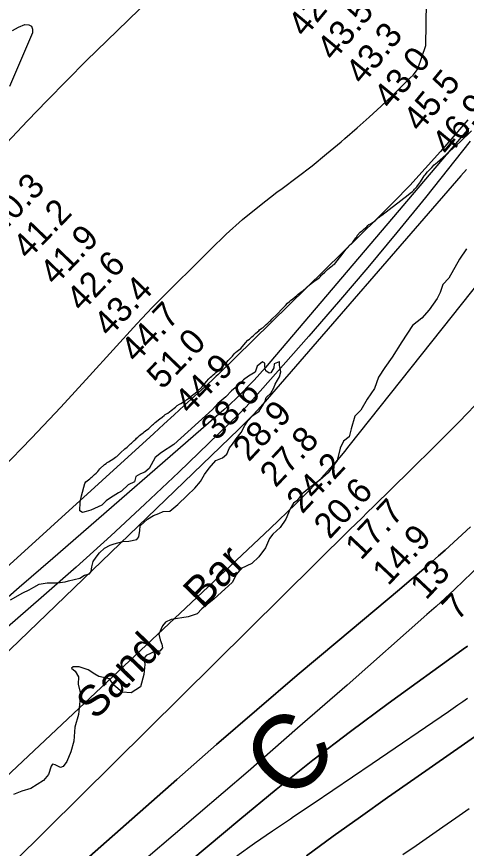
# Model space of a CAD drawing. Extents: x 3177385 to 3215275, y 903885 to 929304.
# Drawn here: x 3204461 to 3205666, y 919142 to 921371 of the extents above; entities that cross this region are included whole.
import ezdxf

# ---------------------------------------------------------------- set-up
doc = ezdxf.new("R2010")
doc.units = 0
for name, color, linetype in [('V-RIVR-EDGE', 7, 'Continuous'), ('V-RIVR-IDEN', 7, 'Continuous'), ('V-RIVR-RANG', 7, 'Continuous'), ('V-SITE-VEGE', 7, 'Continuous'), ('V-TOPO-DPTH', 7, 'Continuous'), ('V-TOPO-MAJR', 7, 'Continuous'), ('V-TOPO-MINR', 7, 'Continuous'), ('V-TOPO-WATR', 7, 'Continuous')]:
    doc.layers.add(name, color=color, linetype=linetype)

msp = doc.modelspace()

# ---------------------------------------------------------------- linework, layer by layer
at = {"layer": 'V-RIVR-EDGE'}
for points in [[(3205667.1, 920749.2), (3205648.1, 920721.1), (3205619.8, 920670.3), (3205603.1, 920653.3), (3205596.6, 920632.1), (3205588.3, 920615.9), (3205567, 920585.9), (3205546.6, 920562.9), (3205522, 920543.6), (3205493.8, 920499.8), (3205467.8, 920458.7), (3205448.3, 920430.6), (3205430.7, 920405.2), (3205420, 920375.2), (3205400.1, 920346.6), (3205383.4, 920316.7), (3205367.6, 920300.5), (3205357.4, 920266.4), (3205352.3, 920245.6), (3205337, 920233.2), (3205327.7, 920214.7), (3205319.8, 920182), (3205296.1, 920148.3), (3205274.4, 920130.3), (3205246.2, 920108.7), (3205226.7, 920092.1), (3205211.9, 920074.1), (3205202.6, 920067.2), (3205193.8, 920052.5), (3205182.2, 920024.3), (3205167.4, 920002.2), (3205147.9, 919984.2), (3205138.7, 919972.7), (3205128, 919947.8), (3205110.4, 919923.4), (3205091.8, 919905.9), (3205063.2, 919892.1), (3205050.2, 919877.3), (3205038.6, 919855.2), (3205019.2, 919837.2), (3204990, 919811.4), (3204957.6, 919784.3), (3204944.6, 919770.4), (3204921.1, 919762.6), (3204875.3, 919755.8), (3204860.1, 919748.9), (3204851.7, 919738.8), (3204842.4, 919716.6), (3204845.6, 919700.9), (3204850.2, 919689.8), (3204851.6, 919680.1), (3204844.6, 919670.9), (3204833.5, 919670.5), (3204808.1, 919659), (3204803, 919651.6), (3204804.4, 919635), (3204802, 919608.2), (3204792.7, 919575)], [(3204792.7, 919575), (3204768.1, 919559.3), (3204744.1, 919560.8), (3204721.5, 919579.3), (3204709.6, 919596.9), (3204681.4, 919603), (3204670.8, 919609), (3204652.8, 919621), (3204628.8, 919629), (3204612.2, 919629), (3204607.6, 919625.3), (3204617.7, 919617.4), (3204626.9, 919601.7), (3204625.5, 919581.9), (3204631, 919559.7), (3204630.9, 919545.8), (3204626.7, 919500.6), (3204616.9, 919466.9), (3204614, 919429.9), (3204606.1, 919400.8), (3204595.4, 919375), (3204585.7, 919361.2), (3204578.7, 919359.3), (3204564.4, 919366.3), (3204556.6, 919368.2), (3204553.8, 919362.6), (3204545.9, 919340.5), (3204532.5, 919323.9), (3204498.7, 919302.3), (3204475.1, 919295.4), (3204452.9, 919286.7)]]:
    msp.add_lwpolyline(points, dxfattribs=at)
at = {"layer": 'V-SITE-VEGE'}
for points in [[(3205573.8, 920967.5), (3205580.1, 920973.8), (3205588.9, 920981.8), (3205611, 921000.9), (3205618.3, 921007.4), (3205634, 921021.8), (3205649.6, 921036.3), (3205680.5, 921065.5)], [(3205039.7, 920461.6), (3205044.4, 920468), (3205047.9, 920471.2), (3205051.7, 920475), (3205055.2, 920477.2), (3205061.6, 920481.6), (3205074, 920497.2), (3205081, 920503.9), (3205085.4, 920507.4), (3205088.6, 920510.6), (3205091.8, 920513.1), (3205094.6, 920515.7), (3205098.5, 920519.5), (3205102, 920523.3), (3205109.9, 920529.6), (3205112.1, 920531.9), (3205118.5, 920536.3), (3205121.3, 920538.5), (3205129.9, 920545.9), (3205134.4, 920550.3), (3205136.9, 920552.5), (3205139.8, 920554.8), (3205142, 920557.3), (3205145.2, 920560.2), (3205148, 920563.3), (3205155.4, 920570.7), (3205158.9, 920573.8), (3205162.4, 920577.6), (3205170.3, 920585.6), (3205176.3, 920592.3), (3205179.2, 920594.8), (3205181.4, 920597.4), (3205187.1, 920603.1), (3205192.5, 920607.5), (3205195.4, 920610.4), (3205201.5, 920615.2), (3205207.5, 920620.6), (3205210.7, 920622.8), (3205212.9, 920625), (3205215.4, 920627.2), (3205222.7, 920633), (3205229.1, 920637.4), (3205236.4, 920644.1), (3205239.6, 920647.3), (3205245.6, 920652.4), (3205257.7, 920661.6), (3205268.2, 920668.6), (3205272, 920671.8), (3205275.2, 920674.6), (3205277.4, 920677.5), (3205279.6, 920680), (3205286.6, 920686.4), (3205293.9, 920693.7), (3205299.3, 920698.5), (3205306.3, 920703.9), (3205309.2, 920705.8), (3205313.7, 920709.3), (3205316.5, 920712.4), (3205330.2, 920729.3), (3205341.3, 920744.6), (3205343.2, 920747.4), (3205347.7, 920751.9), (3205350.2, 920754.7), (3205352.7, 920757.9), (3205358.5, 920763.6), (3205362, 920767.4), (3205370.2, 920778.2), (3205372.5, 920781.4), (3205375, 920785.9), (3205382, 920794.1), (3205384.9, 920796.7), (3205387.7, 920798.6), (3205390.3, 920800.8), (3205396.3, 920805.6), (3205399.5, 920808.5), (3205402.7, 920811.6), (3205405.2, 920813.9), (3205409, 920816.4), (3205411.9, 920817.7), (3205417.9, 920821.5), (3205421.7, 920824.3), (3205428.1, 920830.1), (3205430.3, 920832.3), (3205433.2, 920833.9), (3205437, 920837.4), (3205439.5, 920839.3), (3205510.5, 920894), (3205516.2, 920898.5), (3205521.7, 920903.2), (3205525.3, 920906.5), (3205527.5, 920908.6), (3205529.5, 920910.7), (3205533.4, 920915.3), (3205540.6, 920924.9), (3205543.2, 920928.6), (3205550.3, 920940.1), (3205553.7, 920945.1), (3205555.8, 920947.8), (3205562.3, 920955.4), (3205569.1, 920962.8), (3205573.8, 920967.5)], [(3204444.5, 919808), (3204477.6, 919827.1), (3204494.2, 919834.8), (3204506.9, 919842.4), (3204521, 919850.1), (3204542.6, 919853.9), (3204570.6, 919853.9), (3204591, 919856.4), (3204599.9, 919859), (3204630.5, 919866.6), (3204643.2, 919874.3), (3204656, 919878.1), (3204661.1, 919884.5), (3204662.4, 919897.2), (3204666.2, 919911.2), (3204673.8, 919922.7), (3204682.7, 919934.2), (3204696.8, 919946.9), (3204712, 919954.6), (3204722.2, 919958.4), (3204745.2, 919964.8), (3204761.7, 919966), (3204783.4, 919969.9), (3204788.5, 919977.5), (3204791, 919994.1), (3204792.3, 920006.8), (3204811.4, 920024.6), (3204828, 920034.8), (3204842, 920039.9), (3204853.4, 920045), (3204871.3, 920046.3), (3204892.9, 920064.2), (3204918.4, 920088.4), (3204938.8, 920107.5), (3204954.1, 920125.3), (3204964.3, 920144.4), (3204977, 920161), (3204994.8, 920181.4), (3205012.7, 920189), (3205024.1, 920199.2), (3205031.8, 920215.8), (3205039.4, 920226), (3205049.6, 920240), (3205062.4, 920256.6), (3205072.6, 920275.7), (3205080.2, 920288.4), (3205094.2, 920302.4), (3205110.8, 920313.9), (3205119.7, 920327.9), (3205127.3, 920340.7), (3205129.9, 920350.9), (3205142.6, 920362.3), (3205150.3, 920376.3), (3205154.1, 920386.5), (3205160.5, 920396.7), (3205165.6, 920405.7), (3205169.4, 920419.7), (3205165.6, 920437.5), (3205165.6, 920446.4), (3205164.3, 920446.4), (3205151.5, 920441.3), (3205150.3, 920429.9), (3205142.6, 920417.1), (3205137.5, 920415.8), (3205128.6, 920422.2), (3205126.1, 920432.4), (3205126.1, 920442.6), (3205119.7, 920446.4), (3205105.7, 920435), (3205100.6, 920418.4), (3205082.7, 920408.2), (3205068.7, 920398), (3205056, 920384), (3205036.9, 920368.7), (3205021.6, 920352.1), (3204999.9, 920334.3), (3204985.5, 920318.4), (3204882, 920224.7), (3204849.1, 920203.4), (3204832.6, 920190.2), (3204816.2, 920160.6)], [(3204816.2, 920160.6), (3204804.7, 920150.8), (3204793.2, 920145.8), (3204780, 920139.2), (3204776.8, 920124.4), (3204760.3, 920116.2), (3204742.2, 920099.8), (3204734, 920094.9), (3204712.7, 920081.7), (3204701.2, 920073.5), (3204689.7, 920062), (3204660.1, 920048.8), (3204646.9, 920045.5), (3204637.1, 920042.2), (3204630.5, 920047.2), (3204631.4, 920070.1), (3204634.9, 920086.9), (3204643.3, 920119.9), (3204646.1, 920124.3), (3204653.8, 920130), (3204657.3, 920132.3), (3204661.1, 920135.8), (3204663.6, 920137.7), (3204668.1, 920142.1), (3204670, 920144.7), (3204673.8, 920147.8), (3204678.2, 920152.3), (3204683.6, 920159), (3204696, 920170.7), (3204700.8, 920173.6), (3204704, 920176.1), (3204707.5, 920178), (3204714.5, 920182.8), (3204719.2, 920185.7), (3204726.2, 920190.4), (3204729.1, 920192.7), (3204734.5, 920197.7), (3204739.3, 920202.5), (3204751, 920213), (3204756.8, 920217.1), (3204759.3, 920219.4), (3204766.3, 920226.4), (3204769.2, 920228.6), (3204772.3, 920231.8), (3204775.5, 920235.3), (3204780, 920239.1), (3204782.5, 920241.6), (3204785.7, 920244.2), (3204790.1, 920248.6), (3204793.6, 920251.5), (3204800, 920256.2), (3204802.8, 920258.8), (3204806.3, 920261), (3204814.9, 920267.7), (3204818.4, 920271.2), (3204825.1, 920277.2), (3204828, 920279.5), (3204832.1, 920283.6), (3204844.8, 920293.8), (3204851.2, 920298.2), (3204851.8, 920298.8), (3204856.2, 920302), (3204859.4, 920304.9), (3204862.6, 920307.1), (3204866.1, 920309), (3204875, 920315.4), (3204886.4, 920324.6), (3204889, 920327.1), (3204891.5, 920329), (3204897.9, 920332.9), (3204901.4, 920334.8), (3204908.4, 920339.2), (3204914.1, 920343), (3204917.3, 920345.6), (3204921.7, 920348.4), (3204933.2, 920357.7), (3204935.7, 920359.9), (3204944.6, 920366.6), (3204946.8, 920368.8), (3204957, 920378.3), (3204959.9, 920382.1), (3204962.7, 920385), (3204969.7, 920393.6), (3204976.1, 920400.3), (3204978, 920402.8), (3204980.9, 920405.3), (3204983.7, 920407.6), (3204987.8, 920411.4), (3204992.3, 920414.9), (3204994.5, 920417.4), (3204998.3, 920420.3), (3205003.1, 920424.4), (3205007.2, 920427.6), (3205011.4, 920431.1), (3205018.4, 920438.7), (3205021.5, 920442.5), (3205024.4, 920445.4), (3205027.9, 920449.5), (3205034.3, 920455.9), (3205037.1, 920459.1), (3205039.7, 920461.6)]]:
    msp.add_lwpolyline(points, dxfattribs=at)
at = {"layer": 'V-TOPO-DPTH'}
for points in [[(3205901.8, 920913.5), (3205351.7, 920221.2), (3205339.5, 920206.1), (3205327.1, 920191.1), (3205314.5, 920176.3), (3205301.7, 920161.6), (3205278.5, 920135.5), (3205275.9, 920132.6), (3205274.5, 920131.1), (3205273.1, 920129.7), (3205231.4, 920087.8), (3205209, 920065.6), (3205186.5, 920043.5), (3205163.8, 920021.6), (3205140.9, 919999.9), (3204280.4, 919191.4), (3204273.5, 919185.2), (3204266.6, 919179.2), (3204259.4, 919173.3), (3204252.1, 919167.7), (3204132.3, 919077.8)], [(3205677.8, 920004.2), (3205643.7, 919972.9), (3205609.2, 919941.8), (3205591.6, 919926.1), (3205565.6, 919903.3), (3205539.5, 919880.6), (3205513.3, 919858.1), (3205486.8, 919835.8), (3205321.6, 919697.8), (3205212.8, 919606.1), (3205104.5, 919513.9), (3204997, 919420.8), (3204889.9, 919327.1), (3204482.9, 918968)], [(3204482.9, 918968), (3204889.9, 919327.1), (3204997, 919420.8), (3205104.5, 919513.9), (3205212.8, 919606.1), (3205321.6, 919697.8), (3205486.8, 919835.8), (3205513.3, 919858.1), (3205539.5, 919880.6), (3205565.6, 919903.3), (3205591.6, 919926.1), (3205609.2, 919941.8), (3205643.7, 919972.9), (3205677.8, 920004.2)], [(3205669.2, 919683.7), (3205665.5, 919681.3), (3205661.8, 919678.8), (3205658.2, 919676.3), (3205654.5, 919673.7), (3205457.1, 919530.7), (3205355.6, 919455.5), (3205255.2, 919378.9), (3205156.5, 919300.2), (3205058.9, 919220), (3204660, 918885)], [(3204660, 918885), (3205058.9, 919220), (3205156.5, 919300.2), (3205255.2, 919378.9), (3205355.6, 919455.5), (3205457.1, 919530.7), (3205654.5, 919673.7), (3205658.2, 919676.3), (3205661.8, 919678.8), (3205665.5, 919681.3), (3205669.2, 919683.7)], [(3205237.7, 919122.2), (3205309.8, 919174.8), (3205382.2, 919227.1), (3205455, 919278.7), (3205528.1, 919329.9), (3205708.8, 919455.4)], [(3205237.7, 919122.2), (3205309.8, 919174.8), (3205382.2, 919227.1), (3205455, 919278.7), (3205528.1, 919329.9), (3205708.8, 919455.4)], [(3205674.1, 919248.3), (3205638.6, 919223.5), (3205602.9, 919198.8), (3205567.3, 919174.2), (3205531.7, 919149.4), (3205496.2, 919124.5)], [(3205674.1, 919248.3), (3205638.6, 919223.5), (3205602.9, 919198.8), (3205567.3, 919174.2), (3205531.7, 919149.4), (3205496.2, 919124.5)]]:
    msp.add_lwpolyline(points, dxfattribs=at)
at = {"layer": 'V-TOPO-MAJR'}
msp.add_lwpolyline([(3205672.8, 921072.1), (3205142.6, 920448.4), (3205127.8, 920431.2), (3205112.7, 920414.2), (3205097.4, 920397.4), (3205081.9, 920380.8), (3205066, 920364.6), (3205049.9, 920348.6), (3205033.2, 920333.2), (3205016.3, 920318), (3204557.6, 919919.1), (3204468.1, 919841.3), (3204378.6, 919763.5), (3204289, 919685.8), (3204199.5, 919608), (3204058, 919485.4), (3204039.1, 919469.1), (3204020.2, 919452.8), (3204001.2, 919436.6), (3203982.1, 919420.5), (3203802.6, 919268.9), (3203693.2, 919177.6), (3203583.2, 919087.2)], dxfattribs=at)
at = {"layer": 'V-TOPO-MINR'}
for points in [[(3204421.1, 920159.6), (3204500.8, 920241.4), (3204579.1, 920324.5), (3204656.6, 920408.5), (3204782.8, 920547.8), (3204796.5, 920562.7), (3204810.4, 920577.5), (3204824.5, 920592.1), (3204838.7, 920606.5), (3204980.3, 920747.6), (3205022.9, 920788.2), (3205066.7, 920827.5), (3205112.2, 920864.8), (3205158.8, 920900.7), (3205172.7, 920910.9), (3205212.9, 920941.1), (3205252.7, 920971.9), (3205291.8, 921003.5), (3205330.5, 921035.6), (3205341, 921044.5), (3205373.8, 921073), (3205406.2, 921101.8), (3205438, 921131.4), (3205469.3, 921161.4), (3205516.2, 921207.2), (3205523.5, 921214.9), (3205530.4, 921223), (3205536.6, 921231.5), (3205557.5, 921294.3), (3205566.4, 921872.9)], [(3205020.2, 921615.2), (3204702.4, 921306.8), (3204648.6, 921253.9), (3204595.2, 921200.7), (3204542.3, 921146.8), (3204489.9, 921092.5), (3204404.7, 921003.2)], [(3204449.7, 921334.6), (3204466, 921343), (3204483.1, 921350.1), (3204493.4, 921349.2), (3204500.7, 921345.6), (3204503.6, 921338.1), (3204503.7, 921327.8), (3204441.6, 921184.4)], [(3205670.7, 921095.3), (3205596.7, 921010), (3205556.1, 920964.3), (3205514.7, 920919.2), (3205472.2, 920875.1), (3205429, 920831.8), (3205000.2, 920411.7), (3204996.1, 920407.8), (3204992, 920403.9), (3204987.9, 920400), (3204983.7, 920396.1), (3204937.6, 920353.8), (3204910.4, 920328.8), (3204883.1, 920303.8), (3204855.7, 920278.9), (3204828.4, 920254), (3203987.1, 919489.8)], [(3205677, 921037.5), (3205556.7, 920887.1), (3205480.2, 920792.8), (3205402.7, 920699.3), (3205323.9, 920606.9), (3205244.3, 920515.3), (3205093, 920344.1), (3205084.1, 920334.2), (3205075, 920324.5), (3205065.7, 920315), (3205056.2, 920305.7), (3204895.3, 920150.8), (3204804.5, 920064.8), (3204713, 919979.7), (3204620.1, 919896.1), (3204526.4, 919813.4), (3204067.7, 919414.6), (3204064, 919411.4), (3204060.3, 919408.2), (3204056.6, 919405), (3204052.9, 919401.8), (3203381.8, 918830.1)], [(3205666.8, 920962.1), (3205652, 920944.6), (3205132.8, 920346.1), (3205114.3, 920325.4), (3205095.5, 920305), (3205076.1, 920285.1), (3205056.3, 920265.5), (3204443.7, 919675.1), (3204387.7, 919621.9), (3204331.2, 919569.3), (3204273.8, 919517.5), (3204216, 919466.3), (3204151.1, 919409.6), (3204125.3, 919387.2), (3204099.5, 919364.7), (3204073.6, 919342.4), (3204047.7, 919320), (3203976.5, 919258.7), (3203915, 919205.6), (3203853.7, 919152.5), (3203792.4, 919099.2)], [(3205901.8, 920913.5), (3205351.7, 920221.2), (3205339.5, 920206.1), (3205327.1, 920191.1), (3205314.5, 920176.3), (3205301.7, 920161.6), (3205278.5, 920135.5), (3205275.9, 920132.6), (3205274.5, 920131.1), (3205273.1, 920129.7), (3205231.4, 920087.8), (3205209, 920065.6), (3205186.5, 920043.5), (3205163.8, 920021.6), (3205140.9, 919999.9), (3204280.4, 919191.4), (3204273.5, 919185.2), (3204266.6, 919179.2), (3204259.4, 919173.3), (3204252.1, 919167.7), (3204132.3, 919077.8)], [(3205710.4, 920351.5), (3205646.7, 920285.5), (3205582.2, 920220.3), (3205517, 920155.8), (3205417.3, 920058.4), (3205401.5, 920043), (3205385.8, 920027.5), (3205370, 920012), (3205354.3, 919996.5), (3204450.6, 919102.8)], [(3205703.7, 919902), (3205658.6, 919858.9), (3205634.4, 919836), (3205610, 919813.2), (3205585.3, 919790.8), (3205560.4, 919768.6), (3205346.5, 919580), (3205214.1, 919464), (3205081.3, 919348.6), (3204947.8, 919234), (3204813.9, 919119.9)], [(3205669.2, 919683.7), (3205665.5, 919681.3), (3205661.8, 919678.8), (3205658.2, 919676.3), (3205654.5, 919673.7), (3205457.1, 919530.7), (3205355.6, 919455.5), (3205255.2, 919378.9), (3205156.5, 919300.2), (3205058.9, 919220), (3204660, 918885)], [(3205669.4, 919544.1), (3205656.6, 919535.1), (3205643.8, 919526.2), (3205630.9, 919517.4), (3205618.1, 919508.5), (3205413.8, 919368.6), (3205361.4, 919332.8), (3205308.8, 919297.2), (3205256.1, 919261.7), (3205203.3, 919226.4), (3205194.8, 919220.8), (3205146.5, 919188), (3205098.4, 919154.8), (3205050.9, 919121)], [(3205708.8, 919455.4), (3205528.1, 919329.9), (3205455, 919278.7), (3205382.2, 919227.1), (3205309.8, 919174.8), (3205237.7, 919122.2)], [(3205674.1, 919248.3), (3205638.6, 919223.5), (3205602.9, 919198.8), (3205567.3, 919174.2), (3205531.7, 919149.4), (3205496.2, 919124.5)]]:
    msp.add_lwpolyline(points, dxfattribs=at)
at = {"layer": 'V-TOPO-WATR'}
msp.add_lwpolyline([(3205677.8, 920004.2), (3205643.7, 919972.9), (3205609.2, 919941.8), (3205591.6, 919926.1), (3205565.6, 919903.3), (3205539.5, 919880.6), (3205513.3, 919858.1), (3205486.8, 919835.8), (3205321.6, 919697.8), (3205212.8, 919606.1), (3205104.5, 919513.9), (3204997, 919420.8), (3204889.9, 919327.1), (3204482.9, 918968)], dxfattribs=at)

# ---------------------------------------------------------------- texts
at = {"layer": 'V-RIVR-IDEN'}
for s, height, rotation, p in [('Sand     Bar', 83, 45.9814, (3204672.4, 919484.3)), ('C', 200, 47.8191, (3205199.9, 919259))]:
    msp.add_text(s, height=height, rotation=rotation, dxfattribs=at).set_placement(p)
at = {"layer": 'V-RIVR-RANG'}
for s, rotation, p in [('42.4', 50.4483, (3205233.5, 921313.2)), ('43.5', 50.4483, (3205310.8, 921249.7)), ('43.3', 50.4483, (3205388, 921186.2)), ('43.0', 50.4483, (3205463.4, 921120.5)), ('45.5', 50.4483, (3205542.5, 921059.3)), ('46.9', 50.4483, (3205619.6, 920995.6)), ('40.3', 46.1483, (3204419.8, 920786.5)), ('41.2', 46.1483, (3204492.1, 920717.4)), ('41.9', 46.1483, (3204564.2, 920648.1)), ('42.6', 46.1483, (3204635.4, 920577.9)), ('43.4', 46.1483, (3204709, 920510.1)), ('44.7', 46.1483, (3204781.2, 920441)), ('51.0', 46.1483, (3204851.5, 920369.8)), ('44.9', 46.1483, (3204925.6, 920302.6)), ('38.6', 46.1483, (3204996.8, 920232.4)), ('28.9', 46.8058, (3205083.2, 920176.3)), ('27.8', 46.8058, (3205155.3, 920107)), ('24.2', 46.8058, (3205226.5, 920036.7)), ('20.6', 46.8058, (3205299.9, 919968.8)), ('17.7', 46.8058, (3205384.1, 919912.4)), ('14.9', 46.8058, (3205456.9, 919843.9)), ('13', 46.8058, (3205558.3, 919805.7)), ('7', 46.8058, (3205643.2, 919750.1))]:
    msp.add_text(s, height=67, rotation=rotation, dxfattribs=at).set_placement(p)

doc.saveas('drawing.dxf')
